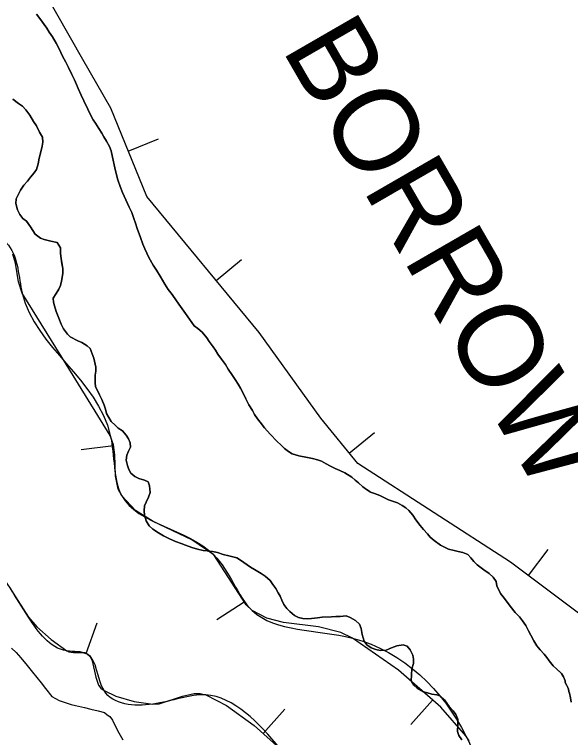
# Model space of a CAD drawing. Extents: x 3161514 to 3199414, y 831166 to 856601.
# Drawn here: x 3192890 to 3193315, y 848109 to 848662 of the extents above; entities that cross this region are included whole.
import ezdxf

# ---------------------------------------------------------------- set-up
doc = ezdxf.new("R2010")
doc.units = 0
for name, color, linetype in [('V-BORW-IDEN', 7, 'Continuous'), ('V-BORW-LINE', 7, 'Continuous'), ('V-SITE-VEGE', 7, 'Continuous'), ('V-TOPO-SHOR', 7, 'Continuous')]:
    doc.layers.add(name, color=color, linetype=linetype)

msp = doc.modelspace()

# ---------------------------------------------------------------- linework, layer by layer
at = {"layer": 'V-BORW-LINE'}
for p, q in [((3192977.17, 848557.6), (3193000.34, 848566.98)), ((3193044.34, 848458.69), (3193063.6, 848474.63)), ((3193145.97, 848326.79), (3193165.35, 848342.58)), ((3192965.85, 848332.39), (3192941.05, 848329.3)), ((3193283.14, 848233.13), (3193298.15, 848253.12)), ((3193065.84, 848212.81), (3193044.83, 848199.26)), ((3192944.89, 848173.58), (3192953.43, 848197.08)), ((3193209.77, 848138), (3193193.31, 848119.18)), ((3193080.25, 848112.47), (3193096.95, 848131.08))]:
    msp.add_line(p, q, dxfattribs=at)
for points in [[(3193391.6, 848716.53), (3193450.51, 848590.91), (3193466.6, 848531.2), (3193426.02, 848464.97), (3193400.9, 848380.31), (3193384.78, 848243.45), (3193398.63, 848165.4), (3193389.08, 848134.23), (3193353.06, 848180.65), (3193269.39, 848243.45), (3193152.56, 848318.7), (3193124.26, 848353.43), (3193077.2, 848418.98), (3192991.23, 848522.87)], [(3192991.23, 848522.87), (3192963.91, 848590.35), (3192942.41, 848627.63), (3192912.14, 848681.21)], [(3193237.9, 848106.69), (3193235.28, 848110.67), (3193216.15, 848132.43), (3193183.77, 848160.74), (3193148.48, 848185.32), (3193139.65, 848189.7), (3193122.55, 848193.83), (3193095.75, 848197.29), (3193083.17, 848200.51), (3193071.94, 848206.4), (3193067.22, 848210.67), (3193042.54, 848248.94), (3193025.79, 848260.52), (3192996.19, 848274.39), (3192982.69, 848282.81), (3192972.09, 848294.1), (3192969.52, 848299.31), (3192967.46, 848309.38), (3192966.73, 848325.39), (3192965.76, 848333.14), (3192963.39, 848340.29), (3192929.71, 848394.63), (3192896.03, 848448.97), (3192893.18, 848457.8), (3192890.84, 848471.94), (3192888.91, 848478.95)], [(3192886.72, 848223.16), (3192900.9, 848201.34), (3192907.27, 848193.87), (3192918.28, 848184.15), (3192930.09, 848175.57), (3192931.79, 848174.73), (3192935.2, 848174.25), (3192940.66, 848174.4), (3192943.23, 848174.18), (3192945.52, 848173.35), (3192948.1, 848170.92), (3192949.57, 848168.03), (3192952.32, 848155.35), (3192954.41, 848149.44), (3192956.16, 848147.05), (3192958.57, 848145.24), (3192967.73, 848141), (3192981.67, 848136.8), (3192995.79, 848134.83), (3193000.85, 848135.08), (3193018.72, 848140.95), (3193027.61, 848143.08), (3193032, 848143.04), (3193036.36, 848141.91), (3193052.23, 848133.94), (3193073.39, 848118.62), (3193093.14, 848100.91)]]:
    msp.add_lwpolyline(points, dxfattribs=at)
msp.add_spline([(3192789.6, 848361.5), (3192820.64, 848307.89), (3192872.56, 848244.69), (3192900.9, 848201.34), (3192930.09, 848175.57), (3192945.52, 848173.35), (3192958.57, 848145.24), (3192995.79, 848134.83), (3193036.36, 848141.91), (3193093.14, 848100.91), (3193128.34, 848062.37), (3193194.93, 848028.56), (3193239.18, 847967.71), (3193260.92, 847953.69), (3193283.71, 847957.09), (3193306.36, 848033.21), (3193296.93, 848054.84), (3193255.99, 848080.12), (3193247.43, 848088.67), (3193235.28, 848110.67), (3193148.48, 848185.32), (3193071.94, 848206.4), (3193042.54, 848248.94), (3192972.09, 848294.1), (3192963.39, 848340.29), (3192896.03, 848448.97), (3192885.44, 848485.63), (3192871.18, 848494.85), (3192850.19, 848492.26), (3192811.03, 848537.48), (3192785.08, 848541), (3192754.5, 848558.55), (3192753.6, 848525.53), (3192746.67, 848515.41), (3192749.93, 848458.95), (3192768.72, 848393.93), (3192789.6, 848361.5)], degree=3, dxfattribs=at)
at = {"layer": 'V-SITE-VEGE'}
for points in [[(3193061.08, 848379.5), (3193058.98, 848383.02), (3193056.88, 848386.06), (3193053.48, 848391.01), (3193051.37, 848394.37), (3193048.3, 848398.53), (3193045.71, 848402.36), (3193043.77, 848405.4), (3193042.15, 848407.96), (3193039.07, 848412.11), (3193037.29, 848414.83), (3193033.58, 848419.31), (3193030.35, 848422.02), (3193027.61, 848423.93), (3193025.67, 848426.65), (3193023.89, 848429.21), (3193019.52, 848435.28), (3193016.94, 848438.95), (3193014.02, 848443.11), (3193010.63, 848447.9), (3193007.72, 848451.74), (3193005.13, 848455.9), (3193001.56, 848461.97), (3192998.65, 848466.61), (3192996.22, 848470.45), (3192992.81, 848476.37), (3192989.73, 848482.93), (3192988.26, 848486.46), (3192986.47, 848491.58), (3192984.02, 848498.47), (3192982.71, 848502.47), (3192981.41, 848506.16), (3192979.78, 848510.64), (3192977.83, 848514.8), (3192975.23, 848520.4), (3192972.79, 848525.85), (3192970.84, 848530.49), (3192969.21, 848535.78), (3192967.9, 848540.58), (3192966.75, 848544.91), (3192965.1, 848553.09), (3192963.95, 848557.9), (3192962.65, 848561.26), (3192960.38, 848565.26), (3192958.43, 848568.62), (3192956.81, 848571.34), (3192954.7, 848574.85), (3192951.95, 848578.85), (3192950.33, 848581.41), (3192948.39, 848584.93), (3192946.27, 848589.57), (3192943.19, 848595.97), (3192941.08, 848600.3), (3192938.8, 848605.58), (3192937.66, 848608.62), (3192936.04, 848611.98), (3192933.93, 848616.3), (3192931.49, 848621.43), (3192929.38, 848625.58), (3192926.95, 848630.23), (3192925.49, 848632.95), (3192924.35, 848635.83), (3192921.92, 848640.15), (3192919.16, 848644.95), (3192916.73, 848648.62), (3192914.79, 848651.66), (3192912.69, 848654.38), (3192910.26, 848657.9), (3192906.87, 848662.21)], [(3192888.94, 848597.27), (3192893.29, 848593.93), (3192896.35, 848591.86), (3192898.77, 848589.14), (3192901.85, 848585.15), (3192904.6, 848580.35), (3192906.87, 848576.83), (3192909.3, 848572.19), (3192911.41, 848568.35), (3192911.75, 848564.5), (3192911.29, 848561.29), (3192910.19, 848557.11), (3192909.09, 848552.13), (3192908.31, 848547.95), (3192906.89, 848543.61), (3192905.14, 848541.03), (3192902.27, 848537.65), (3192900.04, 848534.75), (3192897.33, 848531.68), (3192894.63, 848527.81), (3192891.45, 848521.21), (3192891.15, 848517.52), (3192892.3, 848512.71), (3192894.09, 848509.03), (3192896.51, 848506.16), (3192899.25, 848503.93), (3192902.33, 848499.61), (3192904.11, 848496.89), (3192906.05, 848494.02), (3192909.92, 848491.15), (3192912.81, 848490.04), (3192917.8, 848488.78), (3192922.78, 848487.69), (3192925.21, 848483.69), (3192925.39, 848479.36), (3192925.73, 848475.51), (3192927.06, 848467.81), (3192927.08, 848464.12), (3192926.15, 848458.18), (3192925.37, 848454.97), (3192923.94, 848452.07), (3192921.88, 848448.69), (3192919.65, 848445.3), (3192919.98, 848442.26), (3192920.8, 848439.21), (3192922.11, 848434.89), (3192923.91, 848429.92), (3192925.7, 848425.44), (3192927.48, 848421.76), (3192930.56, 848417.76), (3192932.81, 848415.69), (3192938.61, 848412.67)], [(3192938.61, 848412.67), (3192941.66, 848411.41), (3192945.69, 848408.86), (3192947.95, 848406.79), (3192949.58, 848402.62), (3192950.72, 848399.26), (3192952.2, 848392.37), (3192952.38, 848389.32), (3192951.92, 848386.27), (3192951.79, 848380.81), (3192951.97, 848377.44), (3192953.59, 848374.56), (3192955.05, 848371.2), (3192956.83, 848367.84), (3192958.62, 848363.52), (3192959.61, 848360.31), (3192960.43, 848357.11), (3192964.15, 848351.03), (3192967.06, 848347.99), (3192969.32, 848345.76), (3192972.7, 848343.7), (3192975.6, 848340.5), (3192977.23, 848337.62), (3192978.69, 848334.58), (3192978.71, 848331.37), (3192977.28, 848328.31), (3192976.01, 848325.26), (3192975.55, 848321.4), (3192976.54, 848317.4), (3192977.68, 848314.19), (3192979.14, 848311.31), (3192982.2, 848308.92), (3192985.1, 848307.33), (3192989.6, 848306.07), (3192992.34, 848304.81), (3192993.48, 848301.76), (3192993.83, 848296.63), (3192992.72, 848293.09), (3192990.82, 848289.23), (3192989.55, 848286.5), (3192989.25, 848282.64), (3192989.59, 848279.44), (3192990.74, 848274.95), (3192993.01, 848271.11), (3192995.91, 848268.72), (3193000.26, 848265.85), (3193003.96, 848263.63), (3193008.15, 848261.4), (3193013.3, 848259.19), (3193017.48, 848257.6), (3193020.85, 848256.5), (3193025.68, 848254.6), (3193030.18, 848253.34), (3193034.36, 848252.41), (3193037.57, 848251.94), (3193041.42, 848251.48), (3193045.44, 848250.7), (3193049.78, 848249.28), (3193053.96, 848248.18), (3193060.07, 848246.61), (3193062.97, 848244.86), (3193070.54, 848239.61), (3193073.76, 848237.86), (3193078.75, 848234.68), (3193081.81, 848232.77), (3193085.52, 848229.42), (3193087.79, 848226.22), (3193089.89, 848223.19), (3193091.68, 848219.99), (3193093.29, 848217.27), (3193094.44, 848214.23), (3193096.06, 848211.03), (3193098.48, 848207.99), (3193100.58, 848205.76), (3193104.13, 848202.57), (3193107.19, 848201.14), (3193110.72, 848200.35), (3193113.94, 848200.05), (3193117.14, 848200.23), (3193121.96, 848200.74), (3193125.32, 848201.24), (3193132.54, 848201.6), (3193135.91, 848201.78), (3193139.12, 848201.96), (3193143.77, 848202.47), (3193146.83, 848201.2), (3193150.85, 848198.82), (3193153.92, 848196.1), (3193155.22, 848192.58), (3193155.89, 848188.09), (3193157.52, 848183.12), (3193159.63, 848180.25), (3193162.85, 848178.02), (3193166.39, 848176.6), (3193169.76, 848175.97), (3193174.41, 848176.16), (3193178.42, 848177.79), (3193182.42, 848179.41), (3193187.23, 848180.25), (3193190.28, 848179.3), (3193192.71, 848176.27)], [(3193315.79, 848136.27), (3193315.29, 848139.63), (3193314.47, 848143.32), (3193314.14, 848144.44), (3193313.81, 848146.36), (3193313.16, 848147.48), (3193312.51, 848149.08), (3193311.21, 848151.49), (3193311.21, 848152.61), (3193310.07, 848155.65), (3193308.45, 848158.21), (3193308.36, 848158.3), (3193304.81, 848161.49), (3193302.07, 848164.2), (3193299, 848167.88), (3193297.22, 848170.43), (3193295.12, 848172.99), (3193292.21, 848176.34), (3193289.46, 848179.54), (3193287.36, 848183.22), (3193284.92, 848187.54), (3193283.3, 848190.9), (3193281.03, 848194.9), (3193278.6, 848198.58), (3193276.34, 848201.61), (3193273.11, 848204.96), (3193269.23, 848209.76), (3193264.87, 848215.51), (3193261.8, 848219.34), (3193259.03, 848225.27), (3193258.37, 848228.63), (3193256.27, 848231.99), (3193253.2, 848234.7), (3193249.02, 848237.41), (3193243.86, 848241.23), (3193241.27, 848243.94), (3193239.17, 848246.66), (3193236.91, 848249.37), (3193232.89, 848250.8), (3193229.36, 848251.58), (3193226.3, 848252.2), (3193221.96, 848253.3), (3193219.06, 848254.89), (3193216.01, 848256.48), (3193211.01, 848259.98), (3193208.11, 848262.53), (3193205.85, 848264.93), (3193202.78, 848268.28), (3193200.36, 848271.48), (3193196.96, 848275.79), (3193194.7, 848279.31), (3193191.63, 848282.82), (3193189.37, 848284.89), (3193186.63, 848286.81), (3193182.93, 848288.71), (3193180.03, 848289.82), (3193176.17, 848291.08), (3193172.95, 848292.67), (3193169.58, 848294.25), (3193165.55, 848296), (3193162.34, 848296.94), (3193162.18, 848297.1), (3193159.28, 848298.85), (3193156.38, 848300.92), (3193153.15, 848303.95), (3193150.73, 848306.18), (3193147.99, 848308.41), (3193142.84, 848311.59), (3193138.81, 848313.34), (3193135.27, 848315.08), (3193131.73, 848316.67), (3193128.35, 848318.57), (3193124.97, 848320.48), (3193121.75, 848321.59), (3193117.9, 848322.69), (3193114.2, 848323.31), (3193107.46, 848324.55), (3193102.47, 848326.13), (3193099.57, 848327.88), (3193096.67, 848330.27), (3193093.93, 848332.82), (3193090.86, 848335.85), (3193085.86, 848340.96), (3193083.27, 848343.68), (3193081.33, 848346.07), (3193077.94, 848350.39), (3193076, 848352.94), (3193073.73, 848356.3), (3193072.11, 848359.34), (3193069.36, 848363.66), (3193066.93, 848368.3), (3193065.14, 848372.14), (3193062.87, 848376.46), (3193061.08, 848379.5)], [(3192887.88, 848177.69), (3192891.31, 848174.31), (3192895.07, 848170.24), (3192899.88, 848164.48), (3192903.99, 848159.39), (3192910.51, 848151.25), (3192913.94, 848146.85), (3192918.74, 848140.74), (3192924.21, 848137.71), (3192933.42, 848134.69), (3192936.83, 848133.69), (3192943.65, 848132.37), (3192948.43, 848131.03), (3192954.23, 848129.7), (3192959, 848128.37), (3192961.06, 848126.68)], [(3193192.71, 848176.27), (3193194.66, 848172.42), (3193195.16, 848169.21), (3193195.18, 848166.01), (3193193.91, 848161.83), (3193193.48, 848152.68), (3193195.43, 848149.32), (3193198.01, 848147.08), (3193202.84, 848144.38), (3193205.89, 848143.6), (3193209.27, 848142.49), (3193213.12, 848141.87), (3193216.02, 848140.93), (3193218.92, 848138.22), (3193222.48, 848132.94), (3193225.71, 848129.75), (3193227.65, 848127.03), (3193229.11, 848123.35), (3193229.14, 848119.66), (3193229.01, 848113.88), (3193229.83, 848110.83), (3193232.09, 848107.48)], [(3192961.06, 848126.68), (3192963.11, 848125.33), (3192965.16, 848122.61), (3192968.96, 848114.8), (3192973.08, 848107.67)]]:
    msp.add_lwpolyline(points, dxfattribs=at)
at = {"layer": 'V-TOPO-SHOR'}
for points in [[(3192906.87, 848662.21), (3192910.26, 848657.9), (3192912.69, 848654.38), (3192914.79, 848651.66), (3192916.73, 848648.62), (3192919.16, 848644.95)], [(3192919.16, 848644.95), (3192921.92, 848640.15), (3192924.35, 848635.83), (3192925.49, 848632.95), (3192926.95, 848630.23), (3192929.38, 848625.58), (3192931.49, 848621.43), (3192933.93, 848616.3), (3192936.04, 848611.98), (3192937.66, 848608.62), (3192938.8, 848605.58), (3192941.08, 848600.3), (3192943.19, 848595.97), (3192946.27, 848589.57), (3192948.39, 848584.93), (3192950.33, 848581.41), (3192951.95, 848578.85), (3192954.7, 848574.85), (3192956.81, 848571.34), (3192958.43, 848568.62), (3192960.38, 848565.26), (3192962.65, 848561.26), (3192963.95, 848557.9), (3192965.1, 848553.09), (3192966.75, 848544.91), (3192967.9, 848540.58), (3192969.21, 848535.78), (3192970.84, 848530.49), (3192972.79, 848525.85), (3192975.23, 848520.4), (3192977.83, 848514.8), (3192979.78, 848510.64), (3192981.41, 848506.16), (3192982.71, 848502.47), (3192984.02, 848498.47), (3192986.47, 848491.58), (3192988.26, 848486.46), (3192989.73, 848482.93), (3192992.81, 848476.37), (3192996.22, 848470.45), (3192998.65, 848466.61), (3193001.56, 848461.98), (3193005.13, 848455.9), (3193007.72, 848451.74), (3193010.63, 848447.9), (3193014.02, 848443.11), (3193016.94, 848438.95), (3193019.52, 848435.28), (3193023.89, 848429.2), (3193025.67, 848426.65), (3193027.61, 848423.93), (3193030.35, 848422.02), (3193033.58, 848419.31), (3193037.29, 848414.83), (3193039.07, 848412.11), (3193042.15, 848407.96), (3193043.77, 848405.4), (3193045.71, 848402.36), (3193048.3, 848398.53), (3193051.37, 848394.37), (3193053.48, 848391.01), (3193056.88, 848386.06), (3193058.98, 848383.02), (3193061.08, 848379.5), (3193062.87, 848376.46), (3193065.14, 848372.14), (3193066.93, 848368.3), (3193069.36, 848363.66), (3193072.11, 848359.34), (3193073.73, 848356.3), (3193076, 848352.94), (3193077.94, 848350.39), (3193081.33, 848346.07), (3193083.27, 848343.68), (3193085.86, 848340.96), (3193090.86, 848335.85), (3193093.93, 848332.82), (3193096.67, 848330.27), (3193099.57, 848327.88), (3193102.47, 848326.13), (3193107.46, 848324.55), (3193114.2, 848323.31), (3193117.9, 848322.69), (3193121.75, 848321.59), (3193124.97, 848320.48), (3193128.35, 848318.57), (3193131.73, 848316.67), (3193135.27, 848315.08), (3193138.81, 848313.34), (3193142.84, 848311.59), (3193147.99, 848308.41), (3193150.73, 848306.18), (3193153.15, 848303.95), (3193156.38, 848300.92), (3193159.28, 848298.85), (3193162.18, 848297.1), (3193162.34, 848296.94), (3193165.55, 848295.99), (3193169.58, 848294.25), (3193172.95, 848292.67), (3193176.17, 848291.08)], [(3192906.89, 848543.61), (3192908.31, 848547.95), (3192909.09, 848552.13), (3192910.19, 848557.11), (3192911.29, 848561.29), (3192911.75, 848564.5), (3192911.41, 848568.35), (3192909.3, 848572.19), (3192906.87, 848576.83), (3192904.6, 848580.35), (3192901.85, 848585.15), (3192898.77, 848589.14), (3192896.35, 848591.86), (3192893.29, 848593.93), (3192888.94, 848597.27)], [(3193073.76, 848237.86), (3193070.54, 848239.61), (3193062.97, 848244.86), (3193060.07, 848246.61), (3193053.96, 848248.18), (3193049.78, 848249.28), (3193045.44, 848250.7), (3193041.43, 848251.48), (3193037.57, 848251.94), (3193034.36, 848252.41), (3193030.18, 848253.34), (3193025.68, 848254.6), (3193020.85, 848256.5), (3193017.48, 848257.6), (3193013.3, 848259.19), (3193008.15, 848261.4), (3193003.96, 848263.63), (3193000.26, 848265.85), (3192995.91, 848268.72), (3192993.01, 848271.11), (3192990.74, 848274.95), (3192989.59, 848279.44), (3192989.25, 848282.64), (3192989.55, 848286.5), (3192990.82, 848289.23), (3192992.72, 848293.09), (3192993.83, 848296.63), (3192993.48, 848301.76), (3192992.34, 848304.81), (3192989.6, 848306.08), (3192985.1, 848307.33), (3192982.2, 848308.92), (3192979.14, 848311.31), (3192977.68, 848314.19), (3192976.54, 848317.4), (3192975.55, 848321.4), (3192976.01, 848325.26), (3192977.28, 848328.31), (3192978.71, 848331.37), (3192978.69, 848334.58), (3192977.23, 848337.62), (3192975.6, 848340.5), (3192972.7, 848343.7), (3192969.32, 848345.76), (3192967.06, 848347.99), (3192964.15, 848351.03), (3192960.43, 848357.11), (3192959.61, 848360.31), (3192958.62, 848363.52), (3192956.83, 848367.84), (3192955.05, 848371.2), (3192953.59, 848374.56), (3192951.97, 848377.44), (3192951.79, 848380.81), (3192951.92, 848386.27), (3192952.38, 848389.32), (3192952.2, 848392.37), (3192950.72, 848399.26), (3192949.58, 848402.62), (3192947.95, 848406.79), (3192945.69, 848408.86), (3192941.66, 848411.41), (3192938.61, 848412.67), (3192932.81, 848415.69), (3192930.56, 848417.76), (3192927.48, 848421.76), (3192925.7, 848425.44), (3192923.91, 848429.92), (3192922.11, 848434.89), (3192920.8, 848439.21), (3192919.98, 848442.26), (3192919.65, 848445.3), (3192921.87, 848448.69), (3192923.94, 848452.07), (3192925.37, 848454.97), (3192926.15, 848458.18), (3192927.08, 848464.12), (3192927.06, 848467.81), (3192926.4, 848471.66), (3192925.73, 848475.51), (3192925.39, 848479.36), (3192925.21, 848483.69), (3192922.78, 848487.69), (3192917.8, 848488.79), (3192912.81, 848490.04), (3192909.92, 848491.15), (3192906.05, 848494.02), (3192904.11, 848496.89), (3192902.33, 848499.61), (3192899.25, 848503.93), (3192896.51, 848506.16), (3192894.09, 848509.03), (3192892.3, 848512.71), (3192891.15, 848517.52), (3192891.45, 848521.21), (3192894.63, 848527.81), (3192897.33, 848531.68), (3192900.04, 848534.75), (3192902.27, 848537.65), (3192905.14, 848541.03), (3192906.89, 848543.61)], [(3193176.17, 848291.08), (3193180.03, 848289.82), (3193182.93, 848288.71), (3193186.63, 848286.81), (3193189.37, 848284.89), (3193191.63, 848282.82), (3193194.7, 848279.31), (3193196.96, 848275.79), (3193200.36, 848271.48), (3193202.78, 848268.28), (3193205.85, 848264.93), (3193208.11, 848262.53), (3193211.01, 848259.98), (3193216.01, 848256.48), (3193219.07, 848254.89), (3193221.96, 848253.3), (3193226.3, 848252.2), (3193229.36, 848251.58), (3193232.89, 848250.8), (3193236.91, 848249.37), (3193239.17, 848246.66), (3193241.27, 848243.94), (3193243.86, 848241.23), (3193249.02, 848237.41), (3193253.2, 848234.7), (3193256.27, 848231.99), (3193258.37, 848228.63), (3193259.03, 848225.27), (3193261.8, 848219.34), (3193264.87, 848215.51), (3193269.23, 848209.76), (3193273.11, 848204.96), (3193276.34, 848201.61), (3193278.6, 848198.58), (3193281.03, 848194.9), (3193283.3, 848190.9), (3193284.92, 848187.54), (3193287.36, 848183.22), (3193289.46, 848179.54), (3193292.21, 848176.34), (3193295.12, 848172.99), (3193297.22, 848170.43), (3193299, 848167.88), (3193302.07, 848164.2), (3193304.81, 848161.49), (3193307.84, 848158.77)], [(3193232.09, 848107.48), (3193229.83, 848110.83), (3193229.01, 848113.88), (3193229.14, 848119.66), (3193229.12, 848123.35), (3193227.65, 848127.03), (3193225.71, 848129.75), (3193222.48, 848132.94), (3193218.92, 848138.22), (3193216.02, 848140.93), (3193213.12, 848141.87), (3193209.27, 848142.49), (3193205.89, 848143.6), (3193202.84, 848144.38), (3193198.01, 848147.08), (3193195.43, 848149.32), (3193193.48, 848152.68), (3193193.91, 848161.83), (3193195.18, 848166.01), (3193195.16, 848169.21), (3193194.66, 848172.42), (3193192.71, 848176.26), (3193190.28, 848179.3), (3193187.23, 848180.25), (3193182.42, 848179.41), (3193178.42, 848177.79), (3193174.41, 848176.16), (3193169.76, 848175.97), (3193166.39, 848176.6), (3193162.85, 848178.02), (3193159.63, 848180.25), (3193157.52, 848183.12), (3193155.89, 848188.09), (3193155.22, 848192.58), (3193153.92, 848196.1), (3193150.85, 848198.82), (3193146.83, 848201.2), (3193143.77, 848202.47), (3193139.12, 848201.96), (3193135.91, 848201.78), (3193132.54, 848201.6), (3193125.32, 848201.24), (3193121.96, 848200.74), (3193117.14, 848200.23), (3193113.94, 848200.05), (3193110.72, 848200.35), (3193107.19, 848201.14), (3193104.13, 848202.57), (3193100.58, 848205.76), (3193098.48, 848207.99), (3193096.06, 848211.03), (3193094.44, 848214.23), (3193093.29, 848217.27), (3193091.68, 848219.99), (3193089.89, 848223.19), (3193087.79, 848226.22), (3193085.52, 848229.42), (3193081.81, 848232.77), (3193078.75, 848234.68), (3193073.76, 848237.86)], [(3193307.84, 848158.77), (3193308.36, 848158.3), (3193308.45, 848158.21)], [(3193308.45, 848158.21), (3193310.07, 848155.65), (3193311.21, 848152.61), (3193311.21, 848151.49), (3193312.51, 848149.08), (3193313.16, 848147.48), (3193313.81, 848146.36), (3193314.14, 848144.44), (3193314.47, 848143.32), (3193315.29, 848139.63), (3193315.79, 848136.27)]]:
    msp.add_lwpolyline(points, dxfattribs=at)

# ---------------------------------------------------------------- texts
at = {"layer": 'V-BORW-IDEN'}
msp.add_text('BORROW', height=64, rotation=300, dxfattribs=at).set_placement((3193093.98, 848635.89))

doc.saveas('drawing.dxf')
